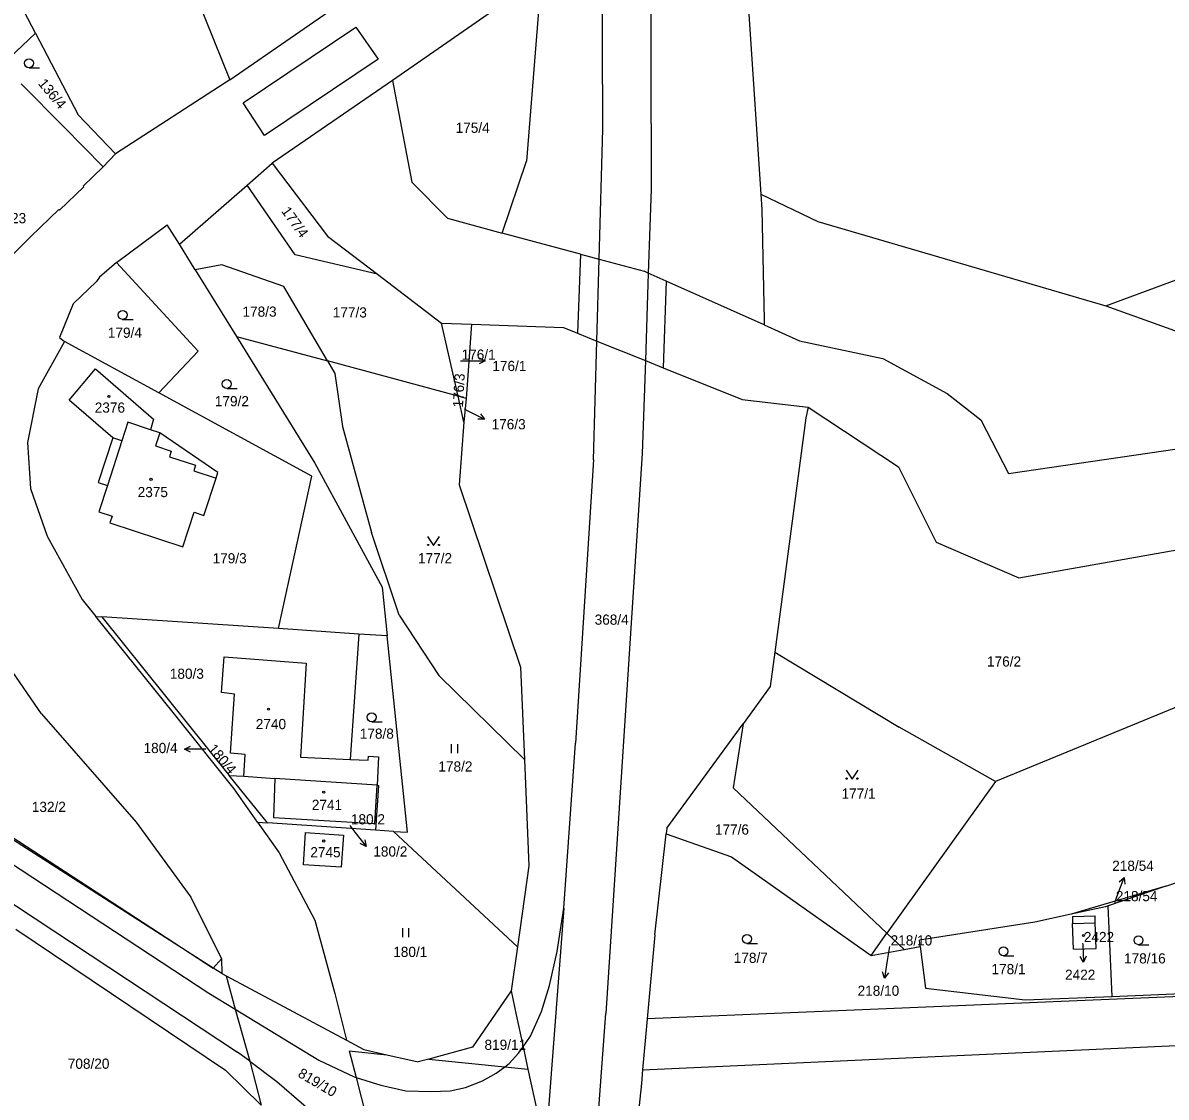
# Model space of a CAD drawing. Extents: x -735249 to -729401, y -1124843 to -1121828.
# Drawn here: x -733997.1 to -733806.2, y -1123606.5 to -1123427 of the extents above; entities that cross this region are included whole.
import ezdxf

# ---------------------------------------------------------------- set-up
doc = ezdxf.new("R2010")
doc.units = 0
for name, color, linetype in [('Vrstva 1', 7, 'Continuous'), ('Vrstva 16', 7, 'Continuous'), ('Vrstva 18', 7, 'Continuous'), ('Vrstva 19', 7, 'Continuous'), ('Vrstva 25', 7, 'Continuous'), ('Vrstva 4', 7, 'Continuous')]:
    doc.layers.add(name, color=color, linetype=linetype)

msp = doc.modelspace()

# ---------------------------------------------------------------- linework, layer by layer
at = {"layer": 'Vrstva 1'}
for points in [[(-733995.01, -1123428.75), (-734009.07, -1123401.9)], [(-733973.47, -1123409.46), (-733962.55, -1123436.57)], [(-733876.29, -1123418.86), (-733873.87, -1123455.68)], [(-733911.05, -1123419.76), (-733935.37, -1123436.68)], [(-733910.66, -1123420.88), (-733912.97, -1123450.15)], [(-733962.55, -1123436.57), (-733943.83, -1123423.63)], [(-734000.53, -1123433.99), (-733995.01, -1123428.75)], [(-733995.01, -1123428.75), (-733987.86, -1123442.4)], [(-733990.27, -1123444.41), (-733997.39, -1123437.21)], [(-733962.55, -1123436.57), (-733981.66, -1123448.95)], [(-733935.37, -1123436.68), (-733955.48, -1123450.51)], [(-733935.37, -1123436.68), (-733932.17, -1123453.66)], [(-733987.86, -1123442.4), (-733981.66, -1123448.95)], [(-733983.7, -1123451.1), (-733990.27, -1123444.41)], [(-733981.66, -1123448.95), (-733983.7, -1123451.1)], [(-733987.04, -1123454.32), (-733983.7, -1123451.1)], [(-733959.64, -1123454.14), (-733955.48, -1123450.51)], [(-733955.48, -1123450.51), (-733946.25, -1123462.67)], [(-733917.06, -1123462.16), (-733912.97, -1123450.15)], [(-733990.97, -1123458.35), (-733986.92, -1123454.44)], [(-733986.92, -1123454.44), (-733987.04, -1123454.32)], [(-733970.97, -1123464.03), (-733959.64, -1123454.14)], [(-733951.65, -1123465.8), (-733959.64, -1123454.14)], [(-733932.17, -1123453.66), (-733926.2, -1123459.67)], [(-733873.87, -1123455.68), (-733864.32, -1123460.24)], [(-733873.87, -1123455.68), (-733873.7, -1123458.23)], [(-733995.79, -1123462.76), (-733991.09, -1123458.23)], [(-733991.09, -1123458.23), (-733990.97, -1123458.35)], [(-733873.7, -1123458.23), (-733873.3, -1123476.65)], [(-733816.23, -1123474.33), (-733774.53, -1123458.91)], [(-733981.47, -1123467.08), (-733972.99, -1123460.76)], [(-733970.97, -1123464.03), (-733972.99, -1123460.76)], [(-733926.2, -1123459.67), (-733917.06, -1123462.16)], [(-733864.32, -1123460.24), (-733816.23, -1123474.33)], [(-733996.47, -1123463.42), (-733995.79, -1123462.76)], [(-733946.25, -1123462.67), (-733937.89, -1123469.04)], [(-733903.96, -1123465.68), (-733917.06, -1123462.16)], [(-733999.29, -1123466.25), (-733996.47, -1123463.42)], [(-733968.32, -1123468.31), (-733970.97, -1123464.03)], [(-733937.89, -1123469.04), (-733951.65, -1123465.8)], [(-733903.96, -1123465.68), (-733900.86, -1123466.52)], [(-733900.86, -1123466.52), (-733893.34, -1123468.55)], [(-733981.47, -1123467.08), (-733984.31, -1123469.52)], [(-733967.84, -1123481.9), (-733981.47, -1123467.08)], [(-733963.87, -1123467.48), (-733968.32, -1123468.31)], [(-733968.32, -1123468.31), (-733961.44, -1123479.42)], [(-733953.54, -1123471.11), (-733963.87, -1123467.48)], [(-733984.81, -1123470.27), (-733988.69, -1123473.98)], [(-733984.31, -1123469.52), (-733984.81, -1123470.27)], [(-733937.89, -1123469.04), (-733927.17, -1123477.22)], [(-733892.65, -1123468.86), (-733893.34, -1123468.55)], [(-733889.66, -1123470.19), (-733892.65, -1123468.86)], [(-733873.28, -1123477.51), (-733889.66, -1123470.19)], [(-733946.25, -1123483.52), (-733953.54, -1123471.11)], [(-733988.69, -1123473.98), (-733990.98, -1123479.58)], [(-733816.23, -1123474.33), (-733782.44, -1123486.45)], [(-733927.17, -1123477.22), (-733922.16, -1123477.4)], [(-733924.42, -1123489.42), (-733927.17, -1123477.22)], [(-733922.16, -1123477.4), (-733923.06, -1123489.79)], [(-733922.16, -1123477.4), (-733906.83, -1123477.94)], [(-733906.83, -1123477.94), (-733904.45, -1123478.9)], [(-733873.3, -1123476.65), (-733873.28, -1123477.51)], [(-733873.28, -1123477.51), (-733867.39, -1123480.14)], [(-733990.98, -1123479.58), (-733990.15, -1123480.27)], [(-733961.44, -1123479.42), (-733946.25, -1123483.52)], [(-733961.44, -1123479.42), (-733948.35, -1123500.57)], [(-733904.45, -1123478.9), (-733901.25, -1123480.19)], [(-733990.15, -1123480.27), (-733994.56, -1123488.16)], [(-733974.43, -1123488.84), (-733990.15, -1123480.27)], [(-733901.25, -1123480.19), (-733893.14, -1123483.45)], [(-733867.39, -1123480.14), (-733853.46, -1123483.13)], [(-733974.43, -1123488.84), (-733967.84, -1123481.9)], [(-733924.42, -1123489.42), (-733946.25, -1123483.52)], [(-733946.25, -1123483.52), (-733945.03, -1123485.61)], [(-733893.14, -1123483.45), (-733890.16, -1123484.65)], [(-733853.46, -1123483.13), (-733842.75, -1123488.96)], [(-733989.38, -1123490.05), (-733984.99, -1123484.85)], [(-733984.99, -1123484.85), (-733975.32, -1123493.24)], [(-733945.03, -1123485.61), (-733943.74, -1123494.48)], [(-733890.16, -1123484.65), (-733876.97, -1123489.96)], [(-733994.56, -1123488.16), (-733996.33, -1123497.13)], [(-733948.84, -1123502.78), (-733974.43, -1123488.84)], [(-733923.06, -1123489.79), (-733924.42, -1123489.42)], [(-733923.44, -1123493.76), (-733924.42, -1123489.42)], [(-733842.75, -1123488.96), (-733837.13, -1123493.38)], [(-733982.09, -1123496.35), (-733989.38, -1123490.05)], [(-733923.06, -1123489.79), (-733923.44, -1123493.76)], [(-733876.97, -1123489.96), (-733865.93, -1123491.22)], [(-733865.93, -1123491.22), (-733866.36, -1123493.04)], [(-733865.93, -1123491.22), (-733850.88, -1123501.19)], [(-733975.32, -1123493.24), (-733975.77, -1123495)], [(-733866.36, -1123493.04), (-733871.54, -1123532.19)], [(-733979.56, -1123493.74), (-733980.57, -1123496.84)], [(-733975.77, -1123495), (-733979.56, -1123493.74)], [(-733974.25, -1123495.5), (-733975.77, -1123495)], [(-733943.74, -1123494.48), (-733938.88, -1123512.18)], [(-733923.44, -1123493.76), (-733924.26, -1123504.22)], [(-733837.13, -1123493.38), (-733832.49, -1123502.33)], [(-733996.33, -1123497.13), (-733995.86, -1123504.84)], [(-733982.09, -1123496.35), (-733984.52, -1123503.82)], [(-733980.57, -1123496.84), (-733982.09, -1123496.35)], [(-733964.53, -1123502.16), (-733974.25, -1123495.5)], [(-733832.49, -1123502.33), (-733799.76, -1123497.55)], [(-733948.35, -1123500.57), (-733937.12, -1123521.31)], [(-733964.84, -1123503.11), (-733964.53, -1123502.16)], [(-733954.44, -1123528.23), (-733948.84, -1123502.78)], [(-733850.88, -1123501.19), (-733844.54, -1123513.77)], [(-733984.52, -1123503.82), (-733983, -1123504.31)], [(-733983, -1123504.31), (-733984.43, -1123508.71)], [(-733966.86, -1123509.32), (-733964.84, -1123503.11)], [(-733924.26, -1123504.22), (-733913.98, -1123534.68)], [(-733995.86, -1123504.84), (-733993.06, -1123512.76)], [(-733984.43, -1123508.71), (-733982.22, -1123509.43)], [(-733982.22, -1123509.43), (-733982.59, -1123510.57)], [(-733970.37, -1123514.55), (-733968.5, -1123508.79)], [(-733968.5, -1123508.79), (-733966.86, -1123509.32)], [(-733982.59, -1123510.57), (-733970.37, -1123514.55)], [(-733934.25, -1123525.96), (-733938.88, -1123512.18)], [(-733993.06, -1123512.76), (-733987.19, -1123523.38)], [(-733844.54, -1123513.77), (-733830.73, -1123519.76)], [(-733830.73, -1123519.76), (-733803.43, -1123514.88)], [(-733937.12, -1123521.31), (-733936.27, -1123529.45)], [(-733987.19, -1123523.38), (-733984.92, -1123526.19)], [(-733994, -1123542.44), (-734006.82, -1123523.92)], [(-733971.81, -1123542.5), (-733984.92, -1123526.19)], [(-733984.92, -1123526.19), (-733983.92, -1123526.26)], [(-733954.44, -1123528.23), (-733983.92, -1123526.26)], [(-733983.92, -1123526.26), (-733962.64, -1123552.74)], [(-733934.25, -1123525.96), (-733927.63, -1123536.07)], [(-733941.02, -1123529.13), (-733954.44, -1123528.23)], [(-733941.02, -1123529.13), (-733942.42, -1123550.08)], [(-733936.27, -1123529.45), (-733941.02, -1123529.13)], [(-733932.86, -1123562.25), (-733936.27, -1123529.45)], [(-733776.98, -1123530.02), (-733834.66, -1123553.79)], [(-733965.32, -1123584.97), (-734047.46, -1123532.31)], [(-733963.93, -1123538.92), (-733963.48, -1123532.92)], [(-733963.48, -1123532.92), (-733949.78, -1123534)], [(-733871.54, -1123532.19), (-733872.3, -1123537.89)], [(-733871.54, -1123532.19), (-733850.72, -1123544.69)], [(-733949.78, -1123534), (-733950.75, -1123549.68)], [(-733913.98, -1123534.68), (-733913.34, -1123550.07)], [(-733927.63, -1123536.07), (-733913.34, -1123550.07)], [(-733961.77, -1123539.16), (-733963.93, -1123538.92)], [(-733962.43, -1123549.04), (-733961.77, -1123539.16)], [(-733872.3, -1123537.89), (-733876.78, -1123544.15)], [(-733994, -1123542.44), (-733978.19, -1123560.55)], [(-733961.84, -1123555.01), (-733971.81, -1123542.5)], [(-733889.58, -1123561.57), (-733876.78, -1123544.15)], [(-733876.78, -1123544.15), (-733878.45, -1123554.8)], [(-733834.66, -1123553.79), (-733850.72, -1123544.69)], [(-734022.73, -1123547.54), (-733965.32, -1123584.97)], [(-733959.96, -1123549.23), (-733962.43, -1123549.04)], [(-733960.21, -1123552.9), (-733959.96, -1123549.23)], [(-733950.75, -1123549.68), (-733942.42, -1123550.08)], [(-733942.42, -1123550.08), (-733939.43, -1123550.23)], [(-733939.43, -1123550.23), (-733939.39, -1123549.53)], [(-733939.39, -1123549.53), (-733937.73, -1123549.63)], [(-733937.73, -1123549.63), (-733937.94, -1123554.39)], [(-733913.34, -1123550.07), (-733912.6, -1123567.84)], [(-733956.26, -1123560.68), (-733962.64, -1123552.74)], [(-733962.64, -1123552.74), (-733960.21, -1123552.9)], [(-733960.21, -1123552.9), (-733955.01, -1123553.25)], [(-733955.01, -1123553.25), (-733955.24, -1123559.76)], [(-733937.94, -1123554.39), (-733955.01, -1123553.25)], [(-733938.32, -1123560.77), (-733937.94, -1123554.39)], [(-733937.7, -1123554.41), (-733938.2, -1123561.89)], [(-733937.94, -1123554.39), (-733937.7, -1123554.41)], [(-733834.66, -1123553.79), (-733852.8, -1123579.08)], [(-733957.92, -1123560.57), (-733961.84, -1123555.01)], [(-733878.45, -1123554.8), (-733852.8, -1123579.08)], [(-733955.24, -1123559.76), (-733938.32, -1123560.77)], [(-733978.19, -1123560.55), (-733969.05, -1123573.07)], [(-733957.92, -1123560.57), (-733956.26, -1123560.68)], [(-733957.92, -1123560.57), (-733954.3, -1123565.7)], [(-733938.2, -1123561.89), (-733956.26, -1123560.68)], [(-733935.18, -1123562.09), (-733938.2, -1123561.89)], [(-733889.58, -1123561.57), (-733889.68, -1123562.49)], [(-733950.24, -1123567.67), (-733949.88, -1123562.31)], [(-733949.88, -1123562.31), (-733943.58, -1123562.72)], [(-733943.58, -1123562.72), (-733943.94, -1123568.09)], [(-733935.18, -1123562.09), (-733932.86, -1123562.25)], [(-733914.51, -1123581.4), (-733935.18, -1123562.09)], [(-733891.58, -1123579.37), (-733889.68, -1123562.49)], [(-733889.68, -1123562.49), (-733878.76, -1123566.35)], [(-733954.3, -1123565.7), (-733948.33, -1123576.91)], [(-733943.94, -1123568.09), (-733950.24, -1123567.67)], [(-733878.76, -1123566.35), (-733855.44, -1123582.83)], [(-733912.6, -1123567.84), (-733914.51, -1123581.4)], [(-733806.22, -1123571.25), (-733796.92, -1123568.05)], [(-733806.22, -1123571.25), (-733822.02, -1123575.91)], [(-733806.22, -1123571.25), (-733815.84, -1123574.56)], [(-733969.05, -1123573.07), (-733963.95, -1123583.39)], [(-733816.29, -1123574.71), (-733822.02, -1123575.91)], [(-733815.84, -1123574.56), (-733816.29, -1123574.71)], [(-733815.15, -1123589.65), (-733815.84, -1123574.56)], [(-733948.33, -1123576.91), (-733945.03, -1123589.2)], [(-733828.08, -1123577.24), (-733847.35, -1123580.25)], [(-733822.02, -1123575.91), (-733828.08, -1123577.24)], [(-733821.82, -1123576.34), (-733818.02, -1123576.21)], [(-733821.82, -1123576.34), (-733821.79, -1123577.46)], [(-733817.99, -1123577.35), (-733818.02, -1123576.21)], [(-733817.84, -1123581.64), (-733817.99, -1123577.35)], [(-733998.31, -1123578.44), (-733963.26, -1123602)], [(-733855.44, -1123582.83), (-733852.8, -1123579.08)], [(-733852.8, -1123579.08), (-733849.93, -1123581.81)], [(-733821.64, -1123581.77), (-733821.79, -1123577.46)], [(-733891.58, -1123579.37), (-733892.84, -1123593.41)], [(-733847.22, -1123581.3), (-733847.35, -1123580.25)], [(-733914.51, -1123581.4), (-733915.55, -1123588.75)], [(-733855.44, -1123582.83), (-733849.93, -1123581.81)], [(-733849.93, -1123581.81), (-733847.22, -1123581.3)], [(-733847.22, -1123581.3), (-733846.35, -1123588.28)], [(-733821.64, -1123581.77), (-733817.84, -1123581.64)], [(-733965.32, -1123584.97), (-733963.95, -1123583.39)], [(-733963.89, -1123585.84), (-733965.32, -1123584.97)], [(-733963.89, -1123585.84), (-733963.18, -1123586.22)], [(-733963.18, -1123586.22), (-733961.66, -1123591.82)], [(-733963.18, -1123586.22), (-733943.04, -1123596.99)], [(-733721.23, -1123586.2), (-733892.84, -1123593.41)], [(-733915.55, -1123588.75), (-733918.1, -1123592.45)], [(-733915.55, -1123588.75), (-733914.7, -1123592.72)], [(-733846.35, -1123588.28), (-733829.71, -1123590.25)], [(-733945.03, -1123589.2), (-733943.04, -1123596.99)], [(-733829.71, -1123590.25), (-733815.15, -1123589.65)], [(-733815.15, -1123589.65), (-733795.83, -1123588.86)], [(-733961.66, -1123591.82), (-733959.23, -1123600.49)], [(-733918.1, -1123592.45), (-733922.02, -1123598.12)], [(-733893.59, -1123601.91), (-733674.85, -1123591.97)], [(-733914.7, -1123592.72), (-733913.55, -1123598.08)], [(-733892.84, -1123593.41), (-733893.59, -1123601.91)], [(-733943.04, -1123596.99), (-733940.17, -1123598.53)], [(-733922.02, -1123598.12), (-733929.3, -1123600.12)], [(-733913.55, -1123598.08), (-733912.75, -1123601.81)], [(-733942.59, -1123598.77), (-733941.46, -1123603.21)], [(-733942.59, -1123598.77), (-733936.34, -1123599.41)], [(-733940.17, -1123598.53), (-733936.34, -1123599.41)], [(-733936.34, -1123599.41), (-733931.07, -1123600.61)], [(-733929.3, -1123600.12), (-733931.07, -1123600.61)], [(-733929.3, -1123600.12), (-733916.62, -1123601.41)], [(-733963.26, -1123602), (-733957.3, -1123607.83)], [(-733959.23, -1123600.49), (-733957.3, -1123607.83)], [(-733916.62, -1123601.41), (-733912.75, -1123601.81)], [(-733912.75, -1123601.81), (-733911.07, -1123609.67)], [(-733893.59, -1123601.91), (-733893.8, -1123604.21)], [(-733941.46, -1123603.21), (-733938.89, -1123613.28)], [(-733893.8, -1123604.21), (-733897.3, -1123637.15)]]:
    msp.add_lwpolyline(points, dxfattribs=at)
at = {"layer": 'Vrstva 16'}
for points in [[(-733924.03, -1123483.51), (-733922.9, -1123483.51)], [(-733923.42, -1123491.54), (-733922.7, -1123491.9)], [(-733966.58, -1123548.37), (-733967.1, -1123548.37)], [(-733942.52, -1123561.13), (-733941.64, -1123562.25)], [(-733814.75, -1123573.96), (-733814.23, -1123572.59)], [(-733820.1, -1123580.79), (-733820.09, -1123580.97)], [(-733852.37, -1123581.35), (-733852.73, -1123583.68)]]:
    msp.add_lwpolyline(points, dxfattribs=at)
at = {"layer": 'Vrstva 25'}
for points in [[(-733996.09, -1123434.54), (-733994.34, -1123434.54)], [(-733980.45, -1123476.57), (-733978.7, -1123476.57)], [(-733922.9, -1123483.51), (-733919.9, -1123483.51)], [(-733920.9, -1123483.011), (-733919.9, -1123483.51), (-733920.9, -1123484.01)], [(-733963.06, -1123488.12), (-733961.31, -1123488.12)], [(-733922.7, -1123491.9), (-733920.018, -1123493.243)], [(-733920.688, -1123492.348), (-733920.018, -1123493.243), (-733921.136, -1123493.242)], [(-733929.52, -1123512.86), (-733928.52, -1123514.36), (-733927.52, -1123512.86)], [(-733938.85, -1123543.78), (-733937.1, -1123543.78)], [(-733969.1, -1123548.869), (-733970.1, -1123548.37), (-733969.1, -1123547.87)], [(-733967.1, -1123548.37), (-733970.1, -1123548.37)], [(-733925.507, -1123549.025), (-733925.507, -1123547.525)], [(-733924.473, -1123549.025), (-733924.473, -1123547.525)], [(-733859.62, -1123551.88), (-733858.62, -1123553.38), (-733857.62, -1123551.88)], [(-733941.64, -1123562.25), (-733939.785, -1123564.607)], [(-733940.011, -1123563.512), (-733939.785, -1123564.607), (-733940.797, -1123564.13)], [(-733814.23, -1123572.59), (-733813.16, -1123569.788)], [(-733813.984, -1123570.544), (-733813.16, -1123569.788), (-733813.05, -1123570.9)], [(-733933.657, -1123579.755), (-733933.657, -1123578.255)], [(-733932.623, -1123579.755), (-733932.623, -1123578.255)], [(-733876.17, -1123580.81), (-733874.42, -1123580.81)], [(-733820.09, -1123580.97), (-733819.944, -1123583.966)], [(-733810.77, -1123581.02), (-733809.02, -1123581.02)], [(-733833.32, -1123582.89), (-733831.57, -1123582.89)], [(-733819.493, -1123582.943), (-733819.944, -1123583.966), (-733820.491, -1123582.992)], [(-733852.73, -1123583.68), (-733853.194, -1123586.643)], [(-733852.546, -1123585.733), (-733853.194, -1123586.643), (-733853.533, -1123585.578)]]:
    msp.add_lwpolyline(points, dxfattribs=at)
for centre, radius in [((-733996.09, -1123433.79), 0.75), ((-733980.45, -1123475.82), 0.75), ((-733963.06, -1123487.37), 0.75), ((-733982.76, -1123489.44), 0.175), ((-733975.71, -1123503.3), 0.175), ((-733929.42, -1123514.26), 0.1), ((-733927.62, -1123514.26), 0.1), ((-733956.1, -1123541.69), 0.175), ((-733938.85, -1123543.03), 0.75), ((-733859.52, -1123553.28), 0.1), ((-733857.72, -1123553.28), 0.1), ((-733946.86, -1123555.56), 0.175), ((-733946.86, -1123563.71), 0.175), ((-733876.17, -1123580.06), 0.75), ((-733819.96, -1123579.49), 0.175), ((-733810.77, -1123580.27), 0.75), ((-733833.32, -1123582.14), 0.75)]:
    msp.add_circle(centre, radius, dxfattribs=at)
at = {"layer": 'Vrstva 4'}
for points in [[(-733900.23, -1123444.82), (-733900.48, -1123384.67)], [(-733892.31, -1123388.74), (-733892.19, -1123454.9)], [(-733960.29, -1123440.43), (-733941.49, -1123427.75)], [(-733941.49, -1123427.75), (-733937.78, -1123433.11)], [(-733937.78, -1123433.11), (-733956.78, -1123445.85)], [(-733956.78, -1123445.85), (-733960.29, -1123440.43)], [(-733900.86, -1123466.52), (-733900.23, -1123444.82)], [(-733892.19, -1123454.9), (-733892.65, -1123468.86)], [(-733903.96, -1123465.68), (-733904.45, -1123478.9)], [(-733901.25, -1123480.19), (-733900.86, -1123466.52)], [(-733892.65, -1123468.86), (-733893.14, -1123483.45)], [(-733889.66, -1123470.19), (-733890.16, -1123484.65)], [(-733901.82, -1123500.01), (-733901.25, -1123480.19)], [(-733893.14, -1123483.45), (-733893.65, -1123499)], [(-733980.57, -1123496.84), (-733983, -1123504.31)], [(-733974.25, -1123495.5), (-733974.97, -1123497.71)], [(-733974.97, -1123497.71), (-733972.33, -1123498.57)], [(-733972.33, -1123498.57), (-733972.64, -1123499.52)], [(-733893.65, -1123499), (-733899.75, -1123592.54)], [(-733972.64, -1123499.52), (-733968.27, -1123500.95)], [(-733968.27, -1123500.95), (-733968.57, -1123501.9)], [(-733901.82, -1123500.01), (-733904.83, -1123547.35)], [(-733968.57, -1123501.9), (-733964.84, -1123503.11)], [(-734068.28, -1123522), (-733966.07, -1123589.14)], [(-734044.31, -1123544.16), (-733961.28, -1123599)], [(-733906.75, -1123574.94), (-733904.83, -1123547.35)], [(-733906.75, -1123574.94), (-733914.34, -1123673.87)], [(-733907.87, -1123582.14), (-733906.75, -1123574.94)], [(-733821.79, -1123577.46), (-733817.99, -1123577.35)], [(-733909.15, -1123587.85), (-733907.87, -1123582.14)], [(-733963.95, -1123583.39), (-733963.89, -1123585.84)], [(-733910.48, -1123592.17), (-733909.15, -1123587.85)], [(-733966.07, -1123589.14), (-733961.66, -1123591.82)], [(-733961.66, -1123591.82), (-733947.68, -1123600.31)], [(-733912.31, -1123596.31), (-733910.48, -1123592.17)], [(-733903.98, -1123649.88), (-733899.75, -1123592.54)], [(-733913.55, -1123598.08), (-733912.31, -1123596.31)], [(-733914.31, -1123599.17), (-733913.55, -1123598.08)], [(-733959.23, -1123600.49), (-733961.28, -1123599)], [(-733915.88, -1123600.86), (-733914.31, -1123599.17)], [(-733959.23, -1123600.49), (-733954.69, -1123603.88)], [(-733947.68, -1123600.31), (-733941.78, -1123603.11)], [(-733918.07, -1123602.5), (-733916.62, -1123601.41)], [(-733916.62, -1123601.41), (-733915.88, -1123600.86)], [(-733954.69, -1123603.88), (-733941.16, -1123615.54)], [(-733941.78, -1123603.11), (-733941.46, -1123603.21)], [(-733941.46, -1123603.21), (-733937.34, -1123604.51)], [(-733923.18, -1123604.87), (-733920.32, -1123603.78)], [(-733920.32, -1123603.78), (-733918.07, -1123602.5)], [(-733937.34, -1123604.51), (-733933.15, -1123605.42)], [(-733933.15, -1123605.42), (-733928.95, -1123605.54)], [(-733928.95, -1123605.54), (-733925.73, -1123605.42)], [(-733925.73, -1123605.42), (-733923.18, -1123604.87)]]:
    msp.add_lwpolyline(points, dxfattribs=at)

# ---------------------------------------------------------------- texts
at = {"layer": 'Vrstva 16'}
for s, p in [('176/1', (-733918.7, -1123485.21)), ('176/3', (-733918.82, -1123494.94)), ('368/4', (-733901.608, -1123527.58)), ('180/4', (-733976.956, -1123549.02)), ('180/2', (-733938.58, -1123566.3)), ('218/54', (-733815.16, -1123568.69)), ('2422', (-733823.036, -1123586.89)), ('218/10', (-733857.687, -1123589.56))]:
    msp.add_text(s, height=1.7, dxfattribs=at).set_placement(p)
at = {"layer": 'Vrstva 18'}
for s, rotation, p in [('136/4', 309.70246, (-733994.659, -1123437.226)), ('177/4', 305.90243, (-733954.031, -1123458.504)), ('176/3', 86.80069, (-733923.608, -1123491.33)), ('180/4', 310.60247, (-733966.298, -1123548.391)), ('819/10', 329.40262, (-733951.317, -1123602.99))]:
    msp.add_text(s, height=1.7, rotation=rotation, dxfattribs=at).set_placement(p)
for s, p in [('175/4', (-733924.83, -1123445.42)), ('178/3', (-733960.43, -1123476.13)), ('177/3', (-733945.35, -1123476.26)), ('179/4', (-733982.92, -1123479.65)), ('176/1', (-733923.83, -1123483.31)), ('179/2', (-733965.05, -1123491.09)), ('179/3', (-733965.42, -1123517.33)), ('177/2', (-733931.11, -1123517.32)), ('176/2', (-733836.07, -1123534.57)), ('180/3', (-733972.57, -1123536.61)), ('178/8', (-733940.84, -1123546.62)), ('178/2', (-733927.71, -1123552.1)), ('177/1', (-733860.37, -1123556.63)), ('132/2', (-733995.62, -1123558.85)), ('180/2', (-733942.32, -1123560.93)), ('177/6', (-733881.52, -1123562.64)), ('218/54', (-733814.55, -1123573.76)), ('218/10', (-733852.17, -1123581.15)), ('180/1', (-733935.25, -1123583.08)), ('178/7', (-733878.37, -1123584.06)), ('178/16', (-733813.18, -1123584.16)), ('178/1', (-733835.32, -1123585.95)), ('819/11', (-733920.01, -1123598.59)), ('708/20', (-733989.61, -1123601.75))]:
    msp.add_text(s, height=1.7, dxfattribs=at).set_placement(p)
at = {"layer": 'Vrstva 19'}
for s, p in [('123', (-734000.36, -1123460.51)), ('2376', (-733985.11, -1123492.16)), ('2375', (-733977.94, -1123506.27)), ('2740', (-733958.21, -1123545.02)), ('2741', (-733948.85, -1123558.52)), ('2745', (-733949.1, -1123566.43)), ('2422', (-733819.9, -1123580.59))]:
    msp.add_text(s, height=1.7, dxfattribs=at).set_placement(p)

doc.saveas('drawing.dxf')
